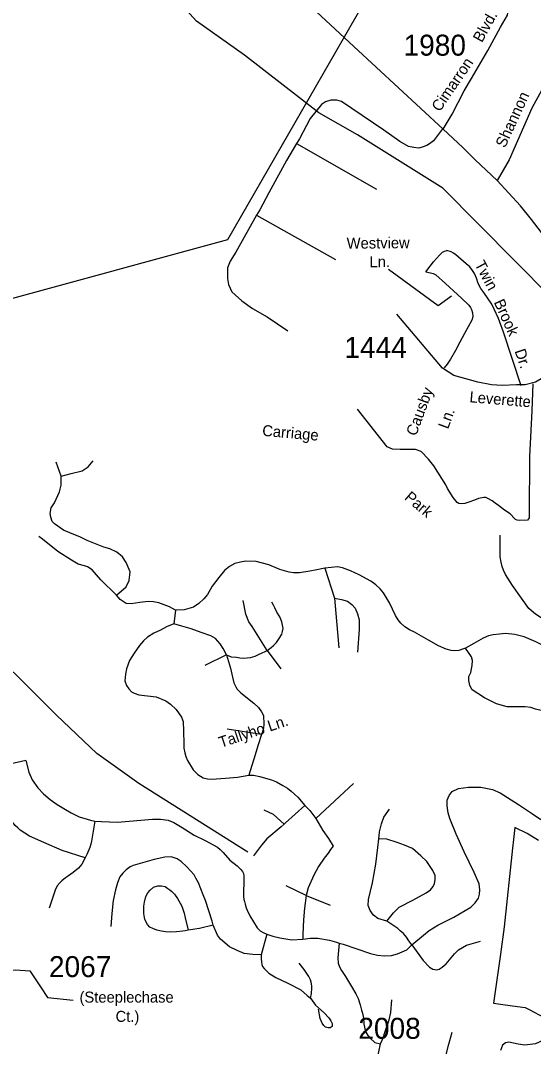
# Model space of a CAD drawing. Extents: x 884530 to 1028605, y 526725 to 653634.
# Drawn here: x 952140 to 955197, y 597349 to 603462 of the extents above; entities that cross this region are included whole.
import ezdxf

# ---------------------------------------------------------------- set-up
doc = ezdxf.new("R2010")
doc.units = 0
for name, color, linetype in [('Exist Boundary Political City Limit New', 7, 'Continuous'), ('Exist Hydrographic Creek Single Shore', 7, 'Continuous'), ('Exist Road Non-System Type 51', 7, 'Continuous'), ('Exist Road Non-System Type 51 Label', 7, 'Continuous'), ('Exist Road Primary NC Attributed', 7, 'Continuous'), ('Exist Road Secondary Type 51 Attributed', 7, 'Continuous'), ('Exist Road Secondary Type 51 Label', 7, 'Continuous'), ('Exist Road Secondary Type 51 Number Label', 7, 'Continuous'), ('Exist Utilities Electrical Transmission Line', 7, 'Continuous'), ('Map Preparation Boundary City Limit Buffer Line', 7, 'Continuous')]:
    doc.layers.add(name, color=color, linetype=linetype)

msp = doc.modelspace()

# ---------------------------------------------------------------- linework, layer by layer
at = {"layer": 'Exist Boundary Political City Limit New'}
msp.add_lwpolyline([(955226.4, 598575.5), (955159.3, 598617.8), (955085.6, 598653.4), (955078.1, 598582.4), (955072.8, 598530.9), (955022.7, 598061.8), (955000, 597898.9), (954959.3, 597606.7), (955000, 597601.2), (955072.8, 597591.4), (955148.1, 597581.4), (955176, 597566.4), (955257.8, 597522.6)], dxfattribs=at)
at = {"layer": 'Exist Hydrographic Creek Single Shore'}
for points in [[(955956.7, 599647.8), (955519, 600230.9), (955457.1, 600366.7), (955433, 600859.5), (955320.3, 601203), (955322.9, 601737.9), (955300.6, 601813.8), (954656.8, 602463.4), (954149.3, 602780.5), (953918.7, 602911.4), (953475.9, 603255), (953189.6, 603458.6), (953033.8, 603630)], [(953495, 598505.7), (952845.1, 598916.2), (952594.6, 599095), (952354.8, 599322.4), (952125.6, 599550.8), (951448.3, 600201.1), (951298, 600423.9), (951283.4, 600483.3), (951021.1, 600843), (950900, 600953.7), (950687.5, 601069.6), (950583.1, 601183.2), (950554.2, 601308.6), (950560.6, 601715.4), (950521, 601775.2), (949974.1, 601871.5), (949338.8, 602061.5), (949150.9, 602176.8), (948859.3, 602412.4), (948628.8, 602495.8), (948388.4, 602536.7), (948109.8, 602673.6), (947794.2, 602942.4), (947772.5, 603034.8)]]:
    msp.add_lwpolyline(points, dxfattribs=at)
at = {"layer": 'Exist Road Non-System Type 51'}
for p, q in [((953785.2, 602728.4), (954261.2, 602455.9)), ((953547.4, 602301.7), (954016.9, 602037.9)), ((952382.3, 600746.4), (952353.1, 600829.3)), ((953954.6, 600198.2), (954011.5, 600019.8)), ((954011.5, 600019.8), (954037.6, 599724.6)), ((953366.9, 599681.5), (953238.3, 599618.9)), ((953610.2, 599709.1), (953691.1, 599598.4)), ((953577.4, 599207.2), (953370.9, 599239.2)), ((953900.7, 598707.6), (954125.5, 598915.9)), ((953843.3, 598249.2), (953723.1, 598306.6)), ((953843.3, 598249.2), (953985, 598190.1)), ((953608.9, 598018.3), (953574.8, 597894.1))]:
    msp.add_line(p, q, dxfattribs=at)
for points in [[(954655.7, 602816), (954601.3, 602744.1), (954578, 602727.5), (954561.3, 602717.5), (954534.8, 602707.5), (954514.8, 602700.9), (954484.8, 602704.2), (954451.5, 602710.9), (954401.6, 602740.8), (954305, 602807.4), (954115.3, 602937.2), (954053.3, 602979.1), (954024.6, 602987.4), (953988.8, 602987.1), (953957.6, 602977.9), (953933.7, 602961.1), (953865.6, 602877.3), (953802.3, 602757.4), (953785.2, 602728.4)], [(953785.2, 602728.4), (953725.8, 602627.6), (953619.3, 602434.5), (953566.1, 602334.6), (953547.4, 602301.7)], [(953547.4, 602301.7), (953422.9, 602081.6), (953389.5, 602027.3), (953372.9, 601988.4), (953372.9, 601961.8), (953372.9, 601925.2), (953379.6, 601888.6), (953399.6, 601845.3), (953459.5, 601792), (953522.7, 601745.4), (953609.3, 601695.5), (953733.8, 601613.2)], [(954554.8, 601963.6), (954600.5, 602023.1), (954637.7, 602063.9), (954656, 602080.4), (954666.9, 602087.7), (954681, 602091.3)], [(955124.7, 601285.6), (955018.8, 601605.4), (954988.2, 601685.9), (954963.8, 601742.6), (954949.9, 601771.9), (954901.7, 601841.4), (954883.4, 601865.7), (954868.2, 601894.5), (954857.7, 601926.8), (954846.1, 601953.6), (954834.7, 601973), (954818.2, 601993.2), (954796.6, 602012.5), (954734.9, 602065.9), (954721.3, 602074.8), (954706, 602082.8), (954681, 602091.3)], [(954554.8, 601963.6), (954584.1, 601958.4), (954599.3, 601953.6), (954614.6, 601946), (954672, 601895.7), (954768.9, 601807.6), (954811.1, 601765.2), (954822.5, 601752.4), (954828.9, 601740.6), (954834.2, 601719.5), (954835.1, 601695.7), (954830.7, 601675.4), (954785.7, 601597.8), (954759.2, 601544.9), (954731.9, 601494.7), (954703.3, 601443.8), (954683, 601414), (954664.1, 601391.6)], [(955192.5, 601297.8), (955186.5, 601135.6), (955173.4, 600863.2), (955171.6, 600521.7), (955170.7, 600499.4), (955168.6, 600492.2), (955161.7, 600484.1), (955111.8, 600482.4), (955101, 600484.2), (955090.5, 600489.5), (955085.6, 600493.4), (955058.1, 600523.3), (955024.6, 600544.2), (954989.3, 600571.9), (954969.1, 600585.9), (954950.4, 600599.8), (954925.3, 600614.4), (954914.2, 600620), (954901, 600619.2), (954869.7, 600613.6), (954844.9, 600604.4), (954811.8, 600591.2), (954788.4, 600583), (954766.2, 600581.7), (954752.3, 600584.4), (954742.6, 600589.3), (954719.2, 600618.8), (954685.6, 600673.9), (954674.5, 600694.6), (954602.9, 600809.3), (954572.4, 600848.4), (954528.9, 600893.9), (954494.1, 600905.3), (954465.2, 600905.3), (954402.3, 600905.3), (954356.5, 600907.7), (954325.1, 600922.3), (954148.8, 601146.8)], [(952382.3, 600746.4), (952442.5, 600762.4), (952507.4, 600779.4), (952544.1, 600802.9), (952573.3, 600838.6)], [(952711.7, 600037.9), (952770.9, 600087.7), (952786.9, 600124.4), (952793.5, 600177.2), (952770.9, 600232.7), (952747.3, 600265.6), (952714.4, 600294.7), (952672.1, 600314.6), (952636.3, 600323.3), (952586.5, 600344.6), (952537.6, 600364.4), (952493.6, 600385.9), (952449.1, 600403.9), (952396, 600425.9), (952342.8, 600463.2), (952329.6, 600476.4), (952320.2, 600502.8), (952316.4, 600525.3), (952323.9, 600558.2), (952342.8, 600588.4), (952372.9, 600654.2), (952383.3, 600693.8), (952382.3, 600746.4)], [(952711.7, 600037.9), (952619.4, 600130.1), (952566.7, 600189.4), (952540.3, 600206.3), (952520.7, 600212.9), (952483.9, 600223.2), (952443.6, 600245.7), (952362.5, 600298.6), (952270.9, 600370.8), (952249.5, 600387.7)], [(955242.4, 599903), (955209.4, 599925.1), (955170.3, 599959.1), (955126.4, 600019.2), (955072.3, 600094.7), (955030.1, 600161.7), (955017.8, 600187.4), (955011.2, 600208.4), (955005.2, 600235.4), (954999.2, 600265.4), (954999.2, 600296.4), (954998.2, 600395.6)], [(953954.6, 600198.2), (953906.9, 600189), (953864, 600180.4), (953802, 600170.3), (953768, 600171.3), (953740.9, 600174.4), (953684.8, 600190.4), (953620.9, 600218.4), (953544.9, 600238.6), (953483.4, 600241), (953450.3, 600235.1), (953417.1, 600225.6), (953385.2, 600207.9), (953356.8, 600184.2), (953321.3, 600142.8), (953283.4, 600091.9), (953253.8, 600042.2), (953232.6, 600016.2), (953203.2, 599987.6), (953170.2, 599966.5), (953115.4, 599951.1), (953064.1, 599948.8)], [(954793, 599722.9), (954780.9, 599718.9), (954751.9, 599708.9), (954725, 599705.9), (954706.9, 599707.9), (954676.9, 599716.9), (954630.8, 599736.9), (954571.8, 599770), (954488.6, 599817), (954458.6, 599831), (954431.6, 599850), (954406.6, 599871.1), (954391.5, 599890.1), (954375.3, 599916.1), (954339.8, 599992.2), (954302.5, 600052.3), (954283.5, 600075.2), (954257.4, 600099.3), (954228.4, 600120.3), (954159.3, 600159.3), (954107.3, 600182.4), (954059.2, 600201.2), (954028.4, 600205.9), (953991.5, 600202.8), (953954.6, 600198.2)], [(953064.1, 599948.8), (953027.4, 599967.6), (952997.3, 599979.4), (952965.1, 599991.3), (952933.2, 599997.3), (952901.2, 600000.8), (952850.4, 599994.9), (952800, 599986.1), (952770.9, 599989), (952735.1, 600012.5), (952711.7, 600037.9)], [(954011.5, 600019.8), (954053, 600012.1), (954088.4, 600001.4), (954114.5, 599983), (954134.5, 599959.9), (954148.4, 599927.5), (954157.6, 599890.7), (954157.6, 599833.8), (954148.7, 599699.1)], [(953610.2, 599709.1), (953520.4, 599850.2), (953500.4, 599879.6), (953484, 599924.3), (953467.5, 600006.7)], [(953610.2, 599709.1), (953634.7, 599725.7), (953648.6, 599737.9), (953665.4, 599756.3), (953685, 599785.6), (953698, 599805.5), (953701.5, 599822), (953705, 599838.5), (953698, 599879.6), (953685, 599909), (953668.5, 599937.2), (953656.8, 599962), (953648.5, 599978.4), (953638.4, 599996.1)], [(953064.1, 599948.8), (953053.7, 599867.9), (953010.8, 599848.2), (952974, 599829.8), (952934.2, 599811.4), (952897.5, 599788.3), (952873, 599765.5), (952848.5, 599737.9), (952817.5, 599692.5), (952790.3, 599649.1), (952771.5, 599598.8), (952765.8, 599566.9), (952762.3, 599527.1), (952772.8, 599499.1), (952785.1, 599478.9), (952802.1, 599462.3), (952817.5, 599454.4), (952845, 599443.9), (952949.1, 599431.3), (953007.3, 599408), (953034.9, 599388.4), (953068.5, 599356.4), (953100.5, 599311.8), (953110.5, 599285), (953111.4, 599228.3), (953111.4, 599208.6), (953113.1, 599171.4), (953112.8, 599126.6), (953119.3, 599097.9), (953125.5, 599076.4), (953135.9, 599052.4), (953168.7, 598997.7), (953198, 598968.8), (953228.3, 598950.4), (953254.5, 598943), (953279, 598941.2), (953361.7, 598947.4), (953433.9, 598952.6), (953501.2, 598964.9)], [(953366.9, 599681.5), (953348.5, 599719.6), (953330.2, 599747.2), (953302.6, 599779.5), (953275, 599796.1), (953216.9, 599816.3), (953157.3, 599837.7), (953100.9, 599852.5), (953053.7, 599867.9)], [(955556.5, 599603), (955544, 599605.3), (955532.5, 599608), (955524.7, 599609.8), (955475.7, 599627.8), (955412.6, 599653.8), (955321.5, 599704.9), (955293.5, 599718.9), (955210.4, 599759.9), (955141.3, 599789), (955085.2, 599803), (955031.2, 599809), (954994.2, 599806), (954956.2, 599801), (954930.1, 599795), (954897.1, 599780.9), (954842, 599749.9), (954793, 599722.9)], [(955397.8, 599338.4), (955381.2, 599343.4), (955348.4, 599347.2), (955302, 599349.2), (955251.8, 599349.2), (955209.3, 599358.8), (955182.3, 599368.5), (955147.5, 599372.3), (955093.4, 599372.3), (955041.4, 599372.3), (954977.6, 599389.7), (954906.1, 599426.4), (954832.7, 599474.7), (954817.2, 599499.8), (954811.4, 599528.8), (954811.4, 599553.9), (954823.1, 599577.1), (954828.9, 599598.3), (954832.7, 599619.6), (954834.7, 599648.5), (954827, 599669.7), (954793, 599722.9)], [(953366.9, 599681.5), (953396.2, 599671), (953426.5, 599667.5), (953447.9, 599664.5), (953470.7, 599662.7), (953510.4, 599665.7), (953538.4, 599674.9), (953558.1, 599684.1), (953579.5, 599693.7), (953597.9, 599701.2), (953610.2, 599709.1)], [(953366.9, 599681.5), (953392.3, 599603.6), (953404.5, 599549.8), (953412.4, 599516.1), (953423.4, 599491.6), (953432.1, 599477.6), (953454, 599456.6), (953530.5, 599394.9), (953557.7, 599369.1), (953577.4, 599343.3), (953588.4, 599320.1), (953590.6, 599268.5), (953588.4, 599245.3), (953580.5, 599217.8), (953577.4, 599207.2)], [(952171.3, 599052.6), (952075.8, 599031), (952026.8, 599022), (951988.2, 599018.1), (951949.6, 599025.9), (951920, 599033.6), (951891.7, 599046.4), (951873.6, 599058.1), (951828.6, 599091.5), (951793.8, 599132.7), (951768.1, 599168.7), (951748.7, 599195.8), (951735.9, 599215.1), (951719.1, 599231.8), (951705, 599239.5), (951689.3, 599244.6), (951675.7, 599244.6), (951661.2, 599242.1), (951636.8, 599235.7), (951579.3, 599225.5), (951553.4, 599220.1), (951531.7, 599218.1)], [(953577.4, 599207.2), (953554.6, 599139.9), (953538, 599087.4), (953501.2, 598964.9)], [(952171.3, 599052.6), (952189.4, 598983.2), (952210.4, 598938.1), (952243.5, 598889.1), (952277.5, 598855.1), (952317.5, 598820), (952358.7, 598791), (952398.6, 598767), (952442.7, 598741), (952490.7, 598717.9), (952536.8, 598703.9), (952556.8, 598696.9), (952582.8, 598691.9)], [(953501.2, 598964.9), (953528.8, 598964.9), (953566.8, 598957.4), (953601, 598947.8), (953636, 598937.3), (953666.6, 598925), (953703.8, 598903.6), (953731, 598887), (953752.4, 598869.9), (953792.2, 598834.5), (953835.5, 598783.8)], [(954471.7, 597954.4), (954542.4, 598011.8), (954575.2, 598040.2), (954626.5, 598070.9), (954722.2, 598119), (954823.4, 598178), (954850.7, 598204.9), (954869.8, 598233.3), (954875.3, 598256.8), (954877.5, 598283.1), (954872.9, 598318.4), (954844.7, 598384.8), (954784.5, 598508.4), (954737, 598613.9), (954699.6, 598708), (954688.8, 598740.2), (954682.8, 598782.4), (954683.3, 598816.8), (954694.3, 598845.2), (954713.5, 598868.2), (954750.1, 598885.7), (954809.1, 598893.4), (954884.1, 598893.4), (954953, 598879.7), (954998.9, 598860.6), (955108.3, 598791.6), (955190.8, 598734.2), (955240.7, 598701.4)], [(953711.7, 598674.4), (953648.2, 598731.3), (953591.8, 598757.5)], [(953835.5, 598783.8), (953719.1, 598680.9), (953711.7, 598674.4)], [(953835.5, 598783.8), (953863.9, 598754.9), (953900.7, 598707.6)], [(954275.2, 598585.3), (954277.3, 598604.6), (954279.9, 598628.5), (954291.9, 598676.4), (954306.3, 598714.9), (954339.8, 598762.7)], [(952525.2, 598472.8), (952389, 598517.2), (952279.4, 598564), (952193.2, 598602), (952138.2, 598638.6), (952124.6, 598651.7), (952109.2, 598665.4), (952077.7, 598703.5)], [(952582.8, 598691.9), (952563.6, 598572.7), (952558.5, 598555.2), (952552.4, 598534.9), (952535.1, 598492.7), (952525.2, 598472.8)], [(952582.8, 598691.9), (952623.9, 598688.9), (952717.9, 598684.9), (952927.5, 598703.9), (952975.5, 598703.9), (953020.3, 598696.9), (953054.7, 598684), (953104.3, 598652.6), (953175.5, 598608), (953239.9, 598576.6), (953314.2, 598536.9), (953330.6, 598523.5), (953347, 598505.2), (953387, 598459.3), (953431.6, 598424.5), (953453.6, 598404.1), (953462.8, 598391.9), (953468.2, 598380.3), (953470.7, 598368.1), (953471.9, 598355.9), (953470, 598242.6), (953471.9, 598224.9), (953474.3, 598212.2), (953478.6, 598196.3), (953484.7, 598175.4), (953490.6, 598160.9), (953506, 598127.5), (953550.4, 598056.6), (953569.3, 598037.9), (953586.8, 598027.3), (953608.9, 598018.3)], [(953711.7, 598674.4), (953692.8, 598657.8), (953608.9, 598586), (953576.1, 598549.2), (953528.8, 598485.4)], [(953900.7, 598707.6), (953942.9, 598635.3), (953975.5, 598587.2), (954004, 598541.8)], [(954322.4, 598095.5), (954270.5, 598111.4), (954243.7, 598130.5), (954224.5, 598158.9), (954213, 598189.6), (954214, 598225), (954237.3, 598323.1), (954257.6, 598436.1), (954268.9, 598535.2), (954275.2, 598585.3)], [(954322.4, 598095.5), (954362.3, 598145.8), (954396.8, 598178), (954478.9, 598220.2), (954557.6, 598264.5), (954582.8, 598283.1), (954598.5, 598301.4), (954607, 598319.6), (954611.9, 598341.6), (954611.9, 598367.5), (954598.2, 598396.9), (954561.5, 598450.8), (954526.2, 598485.1), (954476.1, 598527.8), (954429.2, 598548.5), (954384.1, 598564.6), (954323.9, 598583.1), (954275.2, 598585.3)], [(954004, 598541.8), (953988.2, 598522.3), (953973.5, 598501.3), (953948.9, 598470.6), (953916.1, 598420.9), (953889.3, 598368.9), (953854.9, 598293.4), (953843.3, 598249.2)], [(952525.2, 598472.8), (952506.1, 598434.7), (952485.3, 598410.7), (952454.7, 598385.8), (952425.8, 598366.6), (952408.3, 598354.1), (952387.5, 598336.2), (952374.3, 598324.4), (952358.4, 598305.4), (952346.7, 598280.6), (952311.6, 598172.5)], [(953288.2, 598072.4), (953282.1, 598095.1), (953242.2, 598219.4), (953228.7, 598252.6), (953201.1, 598323.1), (953185.8, 598351.9), (953174.9, 598370.7), (953132.4, 598419.7), (953096.9, 598451.7), (953074.3, 598467), (953038.8, 598477.9), (953001.2, 598477.1), (952936, 598462.2), (952811.3, 598428.1), (952793, 598420.2), (952769.8, 598401.8), (952749.6, 598382.1), (952733, 598358.9), (952719, 598323.9), (952706.7, 598282.4), (952693.2, 598219.4), (952684.5, 598140.6), (952678.3, 598064.1)], [(953288.2, 598072.4), (953207.2, 598052.1), (953138.5, 598041.4), (953121, 598038.7), (953107.5, 598036.9), (953069, 598032.6), (953035.3, 598030.8), (953004.3, 598031.3), (952979.8, 598035.6), (952952.2, 598041.7), (952929.4, 598051), (952911.1, 598060.1), (952897.5, 598075.5), (952881.7, 598106.1), (952874.3, 598141.1), (952875.6, 598183.9), (952878.7, 598208.4), (952886.6, 598242.1), (952898.8, 598265.3), (952912.8, 598280.2), (952932.5, 598297.2), (952958, 598305.6), (952980.2, 598306.5), (953001.6, 598301.6), (953018.2, 598291.1), (953030.5, 598282), (953042.7, 598271.4), (953058.1, 598255.7), (953076.4, 598231.2), (953091.7, 598203.6), (953100.9, 598183.9), (953114.9, 598144.1), (953122.4, 598114.8), (953138.5, 598041.4)], [(953843.3, 598249.2), (953832, 598172.6), (953825.9, 598103.7), (953822.6, 598017.3), (953823, 597987.4)], [(953574.8, 597894.1), (953524, 597897.7), (953473.5, 597903.7), (953430.8, 597921.6), (953386.4, 597942.1), (953332.6, 597987.4), (953314.6, 598011.4), (953288.2, 598072.4)], [(954471.7, 597954.4), (954454.8, 597979), (954441.2, 598000.3), (954422, 598021.1), (954403.3, 598038), (954389.7, 598051.7), (954322.4, 598095.5)], [(953608.9, 598018.3), (953644.8, 598006.3), (953685.4, 597996), (953757.2, 597984.9), (953823, 597987.4)], [(953823, 597987.4), (953867.5, 597993.4), (953912.7, 597993.4), (953982, 597981.4), (954023.8, 597969.5), (954038.3, 597963.5)], [(954038.3, 597963.5), (954030.8, 597876.3), (954034.2, 597846.1), (954041.8, 597823.4), (954052.9, 597802), (954076.8, 597766.1), (954113.4, 597706.3), (954138.5, 597663.5), (954153.1, 597635.1), (954164.3, 597596.3), (954172.6, 597565.5), (954178.2, 597547.8), (954183.8, 597517), (954187.1, 597483.1), (954192.6, 597454.8), (954198.4, 597434.5), (954209.7, 597415), (954223.4, 597398.1), (954251.7, 597373), (954285.7, 597364.1)], [(954038.3, 597963.5), (954062.3, 597957.5), (954225.1, 597902.5), (954267.2, 597893.1), (954309.3, 597889.3), (954351.5, 597890.9), (954387.5, 597900.2), (954443.1, 597924.6), (954471.7, 597954.4)], [(954471.7, 597954.4), (954539, 597860.4), (954576.7, 597820.6), (954597.1, 597808.7), (954620.7, 597806.2), (954636, 597808.7), (954652.9, 597820.6), (954676.6, 597841.8), (954697.7, 597865.4), (954727.3, 597901), (954751, 597924.6), (954798.3, 597951.8), (954881.2, 597975.4)], [(953574.8, 597894.1), (953574.4, 597871.2), (953575.8, 597854.1), (953577.8, 597837.9), (953581.8, 597826.1), (953593.2, 597814), (953619.7, 597786.6), (953661.6, 597760.1), (953733.3, 597726.8), (953811, 597685.8), (953849.5, 597652.5)], [(953867.5, 597637.1), (953873.5, 597664.4), (953876.7, 597695.7), (953876.7, 597711), (953872.3, 597732), (953868.4, 597745.6), (953858.9, 597766.1), (953831.5, 597808), (953801, 597846.1)], [(953849.5, 597652.5), (953867.5, 597637.1), (953897.6, 597596), (953949.7, 597548.7), (953977.5, 597519.4), (953989.8, 597502.4), (953997.7, 597485.4), (953996.9, 597468.5), (953985.6, 597460.4), (953972.8, 597459.5), (953958, 597464.3), (953947, 597473.5), (953937.8, 597487.1), (953925.6, 597516.4), (953916.3, 597571.5)], [(954285.7, 597364.1), (954294.7, 597386.7), (954302.8, 597407), (954311.6, 597432.1), (954336.7, 597508.1), (954348.1, 597551), (954353.7, 597627.1)], [(954263.1, 597248.4), (954265.5, 597270.3), (954285.7, 597364.1)]]:
    msp.add_lwpolyline(points, dxfattribs=at)
at = {"layer": 'Exist Road Non-System Type 51 Label'}
msp.add_lwpolyline([(954333.8, 601980.5), (954630, 601763.4), (954709.2, 601822)], dxfattribs=at)
at = {"layer": 'Exist Road Primary NC Attributed'}
for points in [[(954659.6, 602813.3), (954127.5, 603306), (953541.1, 603852), (952686.2, 604656.4), (952594.2, 604740.6)], [(954980.4, 602508.1), (954849.9, 602630.6), (954776.1, 602704.3), (954659.6, 602813.3)], [(955264.6, 602172.6), (955185.4, 602276), (955120.2, 602358.2), (954980.4, 602508.1)]]:
    msp.add_lwpolyline(points, dxfattribs=at)
at = {"layer": 'Exist Road Secondary Type 51 Attributed'}
for points in [[(954659.6, 602813.3), (954712.2, 602903.2), (954785, 603042.8), (954827.5, 603115.6), (954925, 603282.4), (955000.5, 603421.1), (955041.8, 603494.3), (955051.2, 603546.2), (955032.3, 603718)], [(955383.3, 603298.7), (955187.7, 602939.9), (955052.4, 602632.1), (954980.4, 602508.1)], [(955654.9, 601407.6), (955451.4, 601417.3), (955370.2, 601404.6), (955314.5, 601376.1), (955253.7, 601332.6), (955209.6, 601307.5), (955148.3, 601290.2), (955095.9, 601290.2), (955009.7, 601286.4), (954947.4, 601291.6), (954864.9, 601306.7), (954723.3, 601347.3), (954654.8, 601390.3), (954383.7, 601712)], [(951836, 597715.7), (951957.7, 597789.8), (952111, 597805.7), (952195.6, 597800.4), (952259.1, 597705.2), (952301.4, 597641.7), (952454.8, 597625.8)], [(955800.8, 597289.8), (955728.2, 597368.8), (955658.9, 597415.1), (955580, 597445.6), (955480.1, 597475.1), (955436.9, 597467.7), (955399.1, 597441.4), (955349.6, 597413), (955301.3, 597405.6), (955208.7, 597364.6), (955145.6, 597356.1), (955105.6, 597362.4), (955050.9, 597375.1), (955030.9, 597370.9), (955013, 597356.1), (955001.5, 597324.6)], [(954923.8, 596864.9), (954833.6, 596893.6), (954767.6, 596927.8), (954707.4, 596986.2), (954684.2, 597028.3), (954665.3, 597095.6), (954661.1, 597236.7), (954692.6, 597363), (954711.8, 597433.5)]]:
    msp.add_lwpolyline(points, dxfattribs=at)
at = {"layer": 'Exist Utilities Electrical Transmission Line'}
msp.add_lwpolyline([(943294.3, 604092.8), (944085.4, 603316.9), (944615.6, 602810), (945388.4, 602660.6), (945635.4, 602622.8), (947741.4, 602188.1), (949389.7, 601845.2), (950956.8, 601506.5), (952029.7, 601789.5), (953375.6, 602156.3), (954224.7, 603631.8)], dxfattribs=at)
at = {"layer": 'Map Preparation Boundary City Limit Buffer Line'}
msp.add_lwpolyline([(955226.4, 598575.5), (955159.3, 598617.8), (955085.6, 598653.4), (955078.1, 598582.4), (955072.8, 598530.9), (955022.7, 598061.8), (955000, 597898.9), (954959.3, 597606.7), (955000, 597601.2), (955072.8, 597591.4), (955148.1, 597581.4), (955176, 597566.4), (955257.8, 597522.6)], dxfattribs=at)

# ---------------------------------------------------------------- texts
at = {"layer": 'Exist Road Non-System Type 51 Label'}
for s, height, rotation, p in [('Westview', 65.62, 0.51644, (954084.3, 602101.8)), ('Ln.', 65.62, 0.51644, (954220.6, 601991.3)), ('Twin', 65.62, 297.9814, (954844.4, 602010)), ('Brook', 65.62, 294.28377, (954959.7, 601783.6)), ('Dr.', 65.62, 288.78643, (955084.1, 601492.6)), ('Causby', 65.62, 69.67496, (954497.5, 600981.8)), ('Ln.', 65.62, 69.67496, (954687.8, 601023.4)), ('Carriage', 65.62, 354.95333, (953578.8, 600987.5)), ('Park', 65.62, 319.37511, (954424.1, 600612.7)), ('Tallyho Ln.', 65.617, 18.44937, (953334.3, 599127.4))]:
    msp.add_text(s, height=height, rotation=rotation, dxfattribs=at).set_placement(p)
at = {"layer": 'Exist Road Secondary Type 51 Label'}
for s, rotation, p in [('Blvd.', 60.82133, (954889.9, 603326.1)), ('Cimarron', 55.77146, (954639, 602913.5)), ('Shannon', 65.30486, (955027.8, 602698.7)), ('Leverette', 355.23661, (954814.2, 601187.3))]:
    msp.add_text(s, height=65.62, rotation=rotation, dxfattribs=at).set_placement(p)
for s, height, p in [('(Steeplechase', 65.617, (952492, 597610.3)), ('Ct.)', 65.62, (952707, 597495.5))]:
    msp.add_text(s, height=height, dxfattribs=at).set_placement(p)
at = {"layer": 'Exist Road Secondary Type 51 Number Label'}
for s, p in [('1980', (954423, 603252.1)), ('1444', (954070.4, 601451.7)), ('2067', (952309.8, 597762.2)), ('2008', (954153.5, 597394.7))]:
    msp.add_text(s, height=125, dxfattribs=at).set_placement(p)

doc.saveas('drawing.dxf')
